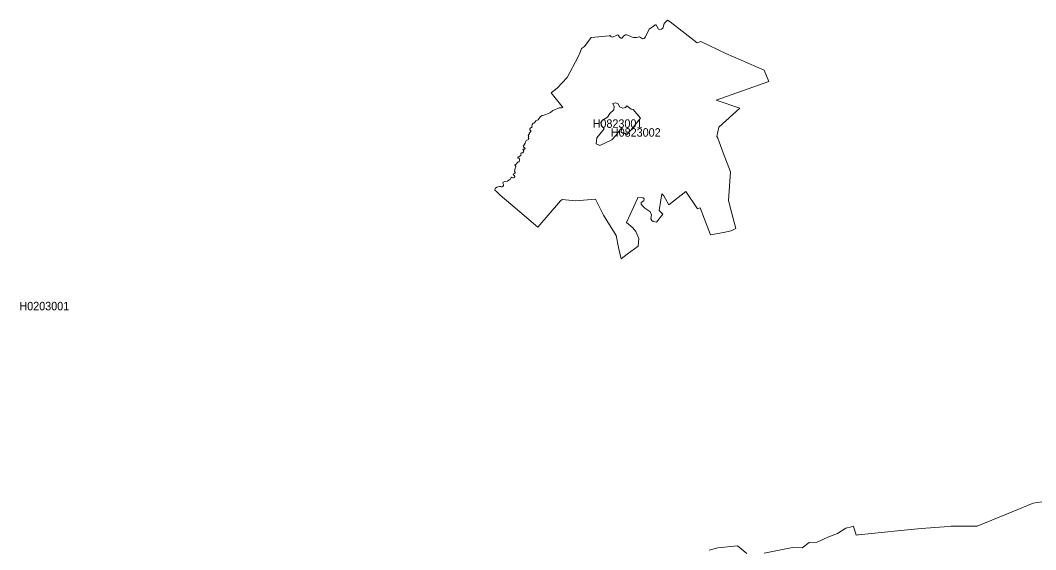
# Model space of a CAD drawing. Extents: x 369010 to 739155, y 6377141 to 6616555.
# Drawn here: x 606618 to 618577, y 6425615 to 6431849 of the extents above; entities that cross this region are included whole.
import ezdxf
from ezdxf.enums import TextEntityAlignment as Align

# ---------------------------------------------------------------- set-up
doc = ezdxf.new("R2010")
doc.units = 0
doc.header["$LTSCALE"] = 40
doc.layers.add('1', color=7, linetype='Continuous', lineweight=13)
doc.layers.add('2', color=7, linetype='Continuous')

msp = doc.modelspace()

# ---------------------------------------------------------------- linework, layer by layer
at = {"layer": '1'}
for points in [[(612269.14, 6429788.31), (612395.09, 6429682.38), (612712.36, 6429413.77), (612979.98, 6429725.25), (613001, 6429737.83), (613155.08, 6429723.76), (613390.93, 6429742.46), (613487.08, 6429554.95), (613637.69, 6429315.63), (613663.68, 6429172.8), (613695.78, 6429041.39), (613766.45, 6429095.34), (613896.37, 6429189.35), (613901.67, 6429280.04), (613865.76, 6429364.12), (613830.34, 6429404.17), (613757.68, 6429466.9), (613888.76, 6429752.23), (613890.25, 6429763.65), (613954.96, 6429757.03), (613967.54, 6429746.27), (613960.92, 6429724.26), (613930.8, 6429704.89), (613930.14, 6429684.2), (613944.54, 6429664.84), (613974.16, 6429637.53), (614032.25, 6429596.82), (614050.96, 6429562.72), (614045.49, 6429510.43), (614054.43, 6429492.55), (614072.31, 6429478.65), (614110.87, 6429470.7), (614185.01, 6429568.19), (614143.64, 6429608.9), (614175.58, 6429805.02), (614196.93, 6429783.01), (614258, 6429678.25), (614455.61, 6429832.5), (614592.98, 6429629.59), (614626.08, 6429641.67), (614747.56, 6429322.74), (614901.48, 6429351.38), (614988.87, 6429371.4), (615046.96, 6429398.71), (614993.67, 6429591.36), (614958.25, 6429728.23), (614982.91, 6430065.53), (614894.86, 6430287.8), (614834.29, 6430461.41), (614821.54, 6430482.1), (614845.54, 6430592.82), (615092.97, 6430816.75), (614814.76, 6430909.6), (615432.25, 6431130.21), (615377.64, 6431262.12), (614928.95, 6431460.39), (614631.71, 6431599.58), (614590.33, 6431583.69), (614272.07, 6431832.61), (614239.3, 6431849.49), (614207.36, 6431819.87), (614199.25, 6431803.81), (614193.95, 6431775.18), (614185.18, 6431755.65), (614169.62, 6431745.06), (614145.29, 6431742.08), (614135.53, 6431744.4), (614107.56, 6431794.71), (614097.13, 6431797.86), (614073.13, 6431777.17), (614041.36, 6431757.8), (614024.64, 6431743.24), (613982.27, 6431656.18), (613966.38, 6431636.82), (613945.03, 6431630.37), (613911.27, 6431654.03), (613876.51, 6431648.07), (613841.76, 6431648.07), (613817.43, 6431656.52), (613772.74, 6431675.88), (613758.34, 6431677.04), (613744.11, 6431676.87), (613726.07, 6431667.44), (613703.4, 6431637.48), (613689, 6431640.46), (613674.6, 6431652.05), (613663.68, 6431671.08), (613656.23, 6431676.54), (613642, 6431675.22), (613621.64, 6431661.15), (613590.19, 6431651.72), (613572.32, 6431657.84), (613559.74, 6431669.42), (613554.44, 6431666.78), (613341.44, 6431648.07), (613263.65, 6431540), (613229.06, 6431517.82), (613217.48, 6431482.74), (613189.84, 6431419.68), (613058.59, 6431177.22)], [(612861.97, 6430762.46), (612888.12, 6430788.45), (612966.08, 6430817.74), (612995.87, 6430820.39), (613006.46, 6430826.84), (612997.52, 6430839.42), (612871.24, 6430996.49), (612939.43, 6431050.61), (613058.59, 6431177.22), (613189.84, 6431419.68), (613217.48, 6431482.74), (613229.06, 6431517.82), (613263.65, 6431540), (613341.44, 6431648.07), (613554.44, 6431666.78), (613559.74, 6431669.42), (613572.32, 6431657.84), (613590.19, 6431651.72), (613621.64, 6431661.15), (613642, 6431675.22), (613656.23, 6431676.54), (613663.68, 6431671.08), (613674.6, 6431652.05), (613689, 6431640.46), (613703.4, 6431637.48), (613726.07, 6431667.44), (613744.11, 6431676.87), (613758.34, 6431677.04), (613772.74, 6431675.88), (613817.43, 6431656.52), (613841.76, 6431648.07), (613876.51, 6431648.07), (613911.27, 6431654.03), (613945.03, 6431630.37), (613966.38, 6431636.82), (613982.27, 6431656.18), (614024.64, 6431743.24), (614041.36, 6431757.8), (614073.13, 6431777.17), (614097.13, 6431797.86), (614107.56, 6431794.71), (614135.53, 6431744.4), (614145.29, 6431742.08), (614169.62, 6431745.06), (614185.18, 6431755.65), (614193.95, 6431775.18), (614199.25, 6431803.81), (614207.36, 6431819.87), (614239.3, 6431849.49), (614272.07, 6431832.61), (614590.33, 6431583.69), (614631.71, 6431599.58), (614928.95, 6431460.39), (615377.64, 6431262.12), (615432.25, 6431130.21), (614814.76, 6430909.6), (615092.97, 6430816.75), (614845.54, 6430592.82), (614821.54, 6430482.1), (614834.29, 6430461.41), (614894.86, 6430287.8), (614982.91, 6430065.53), (614958.25, 6429728.23), (614993.67, 6429591.36), (615046.96, 6429398.71), (614988.87, 6429371.4), (614901.48, 6429351.38), (614747.56, 6429322.74), (614626.08, 6429641.67), (614592.98, 6429629.59), (614455.61, 6429832.5), (614258, 6429678.25), (614196.93, 6429783.01), (614175.58, 6429805.02), (614143.64, 6429608.9), (614185.01, 6429568.19), (614110.87, 6429470.7), (614072.31, 6429478.65), (614054.43, 6429492.55), (614045.49, 6429510.43), (614050.96, 6429562.72), (614032.25, 6429596.82), (613974.16, 6429637.53), (613944.54, 6429664.84), (613930.14, 6429684.2), (613930.8, 6429704.89), (613960.92, 6429724.26), (613967.54, 6429746.27), (613954.96, 6429757.03), (613890.25, 6429763.65), (613888.76, 6429752.23), (613757.68, 6429466.9), (613830.34, 6429404.17), (613865.76, 6429364.12), (613901.67, 6429280.04), (613896.37, 6429189.35), (613766.45, 6429095.34), (613695.78, 6429041.39), (613663.68, 6429172.8), (613637.69, 6429315.63)], [(613058.59, 6431177.22), (612939.43, 6431050.61), (612871.24, 6430996.49), (612997.52, 6430839.42), (613006.46, 6430826.84), (612995.87, 6430820.39), (612966.08, 6430817.74), (612888.12, 6430788.45), (612861.97, 6430762.46)], [(612861.97, 6430762.46), (612839.63, 6430750.88), (612794.95, 6430734.49), (612783.86, 6430733.5), (612764.82, 6430726.88), (612746.12, 6430715.13), (612719.15, 6430676.73), (612705.41, 6430673.09), (612688.2, 6430664.82), (612674.13, 6430643.63), (612667.84, 6430638.83), (612659.56, 6430637.51), (612646.49, 6430623.6), (612643.51, 6430603.58), (612647.15, 6430594.48), (612644.5, 6430589.18), (612638.21, 6430588.52), (612626.13, 6430583.55), (612617.86, 6430572.8), (612619.51, 6430561.21), (612631.92, 6430546.31), (612632.59, 6430539.03), (612611.9, 6430522.32), (612614.55, 6430512.72), (612602.46, 6430501.13), (612599.15, 6430493.68), (612606.44, 6430482.93), (612600.15, 6430470.02), (612606.11, 6430456.11), (612602.46, 6430446.35), (612577.14, 6430435.59), (612568.54, 6430417.55), (612563.41, 6430403.65), (612553.48, 6430382.3), (612543.38, 6430371.05), (612543.38, 6430360.12), (612562.41, 6430339.43), (612559.27, 6430333.31), (612542.39, 6430333.48), (612537.75, 6430329.5), (612549.34, 6430310.47), (612546.36, 6430299.22), (612537.75, 6430288.62), (612521.86, 6430288.96), (612514.25, 6430284.65), (612513.09, 6430277.7), (612516.07, 6430269.76), (612514.75, 6430260.32), (612503.99, 6430254.37), (612490.58, 6430241.46), (612478.34, 6430238.64), (612476.35, 6430230.37), (612482.14, 6430227.55), (612494.39, 6430224.91), (612498.53, 6430215.64), (612498.36, 6430203.72), (612493.73, 6430187.34), (612489.26, 6430180.88), (612483.63, 6430178.23), (612476.19, 6430177.24), (612468.74, 6430172.44), (612457.15, 6430155.06), (612445.57, 6430152.91), (612441.26, 6430146.95), (612453.18, 6430127.59), (612451.19, 6430117), (612444.9, 6430108.23), (612438.12, 6430068.17), (612444.57, 6430061.06), (612444.9, 6430054.44), (612426.53, 6430038.88), (612423.06, 6430032.76), (612425.87, 6430026.96), (612436.13, 6430022.49), (612442.26, 6430010.41), (612437.29, 6429998.99), (612426.37, 6429992.7), (612418.09, 6429993.53), (612409.98, 6429999.65), (612404.19, 6430000.65), (612399.89, 6429997.5), (612392.11, 6429979.96), (612374.07, 6429972.02), (612354.37, 6429956.29), (612324.42, 6429950.83), (612304.89, 6429942.72), (612301.08, 6429933.45), (612307.21, 6429914.42), (612307.04, 6429903.99), (612301.41, 6429893.9), (612292.97, 6429888.93), (612282.88, 6429888.27), (612274.1, 6429891.58), (612260.37, 6429891.91), (612230.58, 6429882.97), (612216.01, 6429873.54), (612207.41, 6429858.31), (612206.41, 6429849.05), (612225.12, 6429835.14), (612269.14, 6429788.31)], [(612688.2, 6430664.82), (612705.41, 6430673.09), (612719.15, 6430676.73), (612746.12, 6430715.13), (612764.82, 6430726.88), (612783.86, 6430733.5), (612794.95, 6430734.49), (612839.63, 6430750.88), (612861.97, 6430762.46)], [(613637.69, 6429315.63), (613487.08, 6429554.95), (613390.93, 6429742.46), (613155.08, 6429723.76), (613001, 6429737.83), (612979.98, 6429725.25), (612712.36, 6429413.77), (612395.09, 6429682.38), (612269.14, 6429788.31), (612225.12, 6429835.14), (612206.41, 6429849.05), (612207.41, 6429858.31), (612216.01, 6429873.54), (612230.58, 6429882.97), (612260.37, 6429891.91), (612274.1, 6429891.58), (612282.88, 6429888.27), (612292.97, 6429888.93), (612301.41, 6429893.9), (612307.04, 6429903.99), (612307.21, 6429914.42), (612301.08, 6429933.45), (612304.89, 6429942.72), (612324.42, 6429950.83), (612354.37, 6429956.29), (612374.07, 6429972.02), (612392.11, 6429979.96), (612399.89, 6429997.5), (612404.19, 6430000.65), (612409.98, 6429999.65), (612418.09, 6429993.53), (612426.37, 6429992.7), (612437.29, 6429998.99), (612442.26, 6430010.41), (612436.13, 6430022.49), (612425.87, 6430026.96), (612423.06, 6430032.76), (612426.53, 6430038.88), (612444.9, 6430054.44), (612444.57, 6430061.06), (612438.12, 6430068.17), (612444.9, 6430108.23), (612451.19, 6430117), (612453.18, 6430127.59), (612441.26, 6430146.95), (612445.57, 6430152.91), (612457.15, 6430155.06), (612468.74, 6430172.44), (612476.19, 6430177.24), (612483.63, 6430178.23), (612489.26, 6430180.88), (612493.73, 6430187.34), (612498.36, 6430203.72), (612498.53, 6430215.64), (612494.39, 6430224.91), (612482.14, 6430227.55), (612476.35, 6430230.37), (612478.34, 6430238.64), (612490.58, 6430241.46), (612503.99, 6430254.37), (612514.75, 6430260.32), (612516.07, 6430269.76), (612513.09, 6430277.7), (612514.25, 6430284.65), (612521.86, 6430288.96), (612537.75, 6430288.62), (612546.36, 6430299.22), (612549.34, 6430310.47), (612537.75, 6430329.5), (612542.39, 6430333.48), (612559.27, 6430333.31), (612562.41, 6430339.43), (612543.38, 6430360.12), (612543.38, 6430371.05), (612553.48, 6430382.3), (612563.41, 6430403.65), (612568.54, 6430417.55), (612577.14, 6430435.59), (612602.46, 6430446.35), (612606.11, 6430456.11), (612600.15, 6430470.02), (612606.44, 6430482.93), (612599.15, 6430493.68), (612602.46, 6430501.13), (612614.55, 6430512.72), (612611.9, 6430522.32), (612632.59, 6430539.03), (612631.92, 6430546.31), (612619.51, 6430561.21), (612617.86, 6430572.8), (612626.13, 6430583.55), (612638.21, 6430588.52), (612644.5, 6430589.18), (612647.15, 6430594.48), (612643.51, 6430603.58), (612646.49, 6430623.6), (612659.56, 6430637.51), (612667.84, 6430638.83), (612674.13, 6430643.63), (612688.2, 6430664.82)], [(618650.97, 6426178.17), (618548.69, 6426162.44), (618300.77, 6426061.98), (617886.84, 6425890.85), (617580.99, 6425890.19), (617500.39, 6425885.56), (617228.14, 6425865.53), (616949.76, 6425838.22), (616491.97, 6425790.89), (616481.22, 6425790.89), (616461.36, 6425787.41), (616429.91, 6425890.52), (616409.22, 6425884.89), (616339.71, 6425866.85), (616243.06, 6425806.11), (616127.87, 6425761.59), (616002.58, 6425703.17), (615908.24, 6425701.19), (615825.82, 6425638.62), (615714.11, 6425641.27), (615378.63, 6425575.57)], [(615378.63, 6425575.57), (615714.11, 6425641.27), (615825.82, 6425638.62), (615908.24, 6425701.19), (616002.58, 6425703.17), (616127.87, 6425761.59), (616243.06, 6425806.11), (616339.71, 6425866.85), (616409.22, 6425884.89), (616429.91, 6425890.52), (616461.36, 6425787.41), (616481.22, 6425790.89), (616491.97, 6425790.89), (616949.76, 6425838.22), (617228.14, 6425865.53), (617500.39, 6425885.56), (617580.99, 6425890.19), (617886.84, 6425890.85), (618300.77, 6426061.98), (618548.69, 6426162.44), (618650.97, 6426178.17)], [(615175.89, 6425570.93), (615065.83, 6425659.97), (614835.28, 6425638.62), (614731.51, 6425609.66)], [(614731.51, 6425609.66), (614835.28, 6425638.62), (615065.83, 6425659.97), (615175.89, 6425570.93)]]:
    msp.add_lwpolyline(points, dxfattribs=at)
for points in [[(613444.88, 6430376.18), (613586.05, 6430442.05), (613631.57, 6430493.19), (613689, 6430570.15), (613702.9, 6430559.55), (613689, 6430538.04), (613720.44, 6430515.53), (613727.4, 6430524.63), (613738.98, 6430514.87), (613751.23, 6430512.72), (613762.15, 6430503.61), (613809.65, 6430555.91), (613922.86, 6430697.59), (613835.14, 6430799.2), (613812.46, 6430801.36), (613760, 6430840.42), (613747.26, 6430824.53), (613715.64, 6430813.93), (613673.28, 6430829.82), (613660.53, 6430864.74), (613629.91, 6430878.48), (613597.14, 6430867.89), (613610.88, 6430834.13), (613606.58, 6430796.06), (613560.07, 6430750.55), (613535.74, 6430707.18), (613473.35, 6430673.26), (613456.47, 6430646.94), (613457.46, 6430615.16), (613493.37, 6430569.65), (613408.8, 6430466.05), (613400.36, 6430394.05)], [(613444.88, 6430376.18), (613400.36, 6430394.05), (613408.8, 6430466.05), (613493.37, 6430569.65), (613457.46, 6430615.16), (613456.47, 6430646.94), (613473.35, 6430673.26), (613535.74, 6430707.18), (613560.07, 6430750.55), (613606.58, 6430796.06), (613610.88, 6430834.13), (613597.14, 6430867.89), (613629.91, 6430878.48), (613660.53, 6430864.74), (613673.28, 6430829.82), (613715.64, 6430813.93), (613747.26, 6430824.53), (613760, 6430840.42), (613812.46, 6430801.36), (613835.14, 6430799.2), (613922.86, 6430697.59), (613809.65, 6430555.91), (613762.15, 6430503.61), (613751.23, 6430512.72), (613738.98, 6430514.87), (613727.4, 6430524.63), (613720.44, 6430515.53), (613689, 6430538.04), (613702.9, 6430559.55), (613689, 6430570.15), (613631.57, 6430493.19), (613586.05, 6430442.05)]]:
    msp.add_lwpolyline(points, close=True, dxfattribs=at)

# ---------------------------------------------------------------- texts
at = {"layer": '2', "width": 0.95}
for s, p in [('H0823001', (613651.74, 6430583.27)), ('H0823002', (613866.64, 6430479.03)), ('H0203001', (606900.64, 6428433.97))]:
    msp.add_text(s, height=100, dxfattribs=at).set_placement(p, align=Align.CENTER)

doc.saveas('drawing.dxf')
